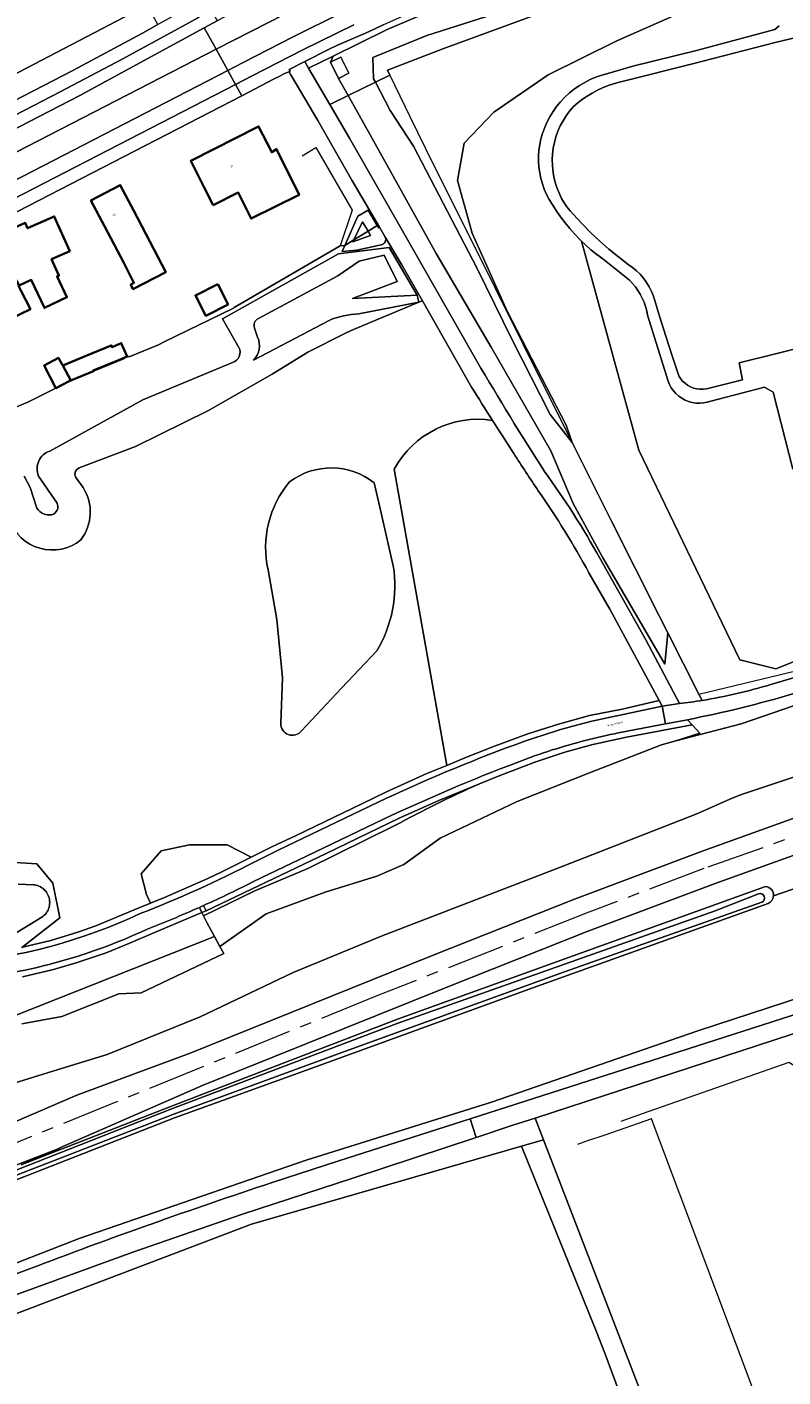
# Model space of a CAD drawing. Header units: metres. Extents: x 197700 to 204338, y 317132 to 325229.
# Tile 416 of 656: x 200775 to 200906, y 318689 to 318921. Entities that reach past the tile are written whole.
import ezdxf
from ezdxf.enums import TextEntityAlignment as Align

# ---------------------------------------------------------------- set-up
doc = ezdxf.new("R2010")
doc.units = ezdxf.units.M
doc.linetypes.add('AM-AS', pattern=[16, 10, -2, 2, -2])
for name, color, linetype, lineweight in [('B-WE-AM-AS_SPOOR-G', 10, 'AM-AS', 18), ('B-WE-GR-BEPLANTING_CULTUUR_BOSPLANTSOEN-GV', 90, 'Continuous', 18), ('B-WE-GR-BOS_LOOF-GV', 40, 'Continuous', 13), ('B-WE-GR-GRAS-GV', 60, 'Continuous', 13), ('B-WE-IE-TERREINAFSCHEIDING_KUNSTMATIG_HEKWERK-G', 20, 'IE-TERREINAFSCHEIDING-KUNSTMATIG', 18), ('B-WE-IE-TERREINAFSCHEIDING_KUNSTMATIG_MUUR-G', 90, 'IE-TERREINAFSCHEIDING-KUNSTMATIG-DICHT', 18), ('B-WE-OG-BEBOUWING-GV', 7, 'Continuous', 35), ('B-WE-OG-BEBOUWING-T18', 10, 'Continuous', 18), ('B-WE-OG-TERREIN_CULTUURSCHEIDING-GV', 7, 'Continuous', 18), ('B-WE-OG-TERREIN_ERF-GV', 7, 'Continuous', 18), ('B-WE-OG-TOPOGRAFIE-T18', 10, 'Continuous', 18), ('B-WE-OG-WATER-GV', 130, 'Continuous', 18), ('B-WE-OG-WATER_MEER-GV', 140, 'Continuous', 18), ('B-WE-OG-WATER_SLOOT-GV', 120, 'Continuous', 18), ('B-WE-OG-WEG-GV', 7, 'Continuous', 18), ('B-WE-VH-VERHARDING_ASFALT-GV', 252, 'Continuous', 18), ('B-WE-VH-VERHARDING_HALFVERHARDING-GV', 252, 'Continuous', 18), ('B-WE-VH-VERHARDING_OPEN-GV', 252, 'Continuous', 18), ('B-WE-VH-VERHARDING_TEGEL-GV', 252, 'Continuous', 18)]:
    doc.layers.add(name, color=color, linetype=linetype, lineweight=lineweight)
doc.styles.add('NLCS-ISO-M200-T18', font='NLCS-ISO.ttf', dxfattribs={"height": 0.36})
doc.linetypes.add('IE-TERREINAFSCHEIDING-KUNSTMATIG', pattern='A,4,[82,NLCS.SHX,S=0.75,R=90,X=0,Y=0],4,-2', length=10)
doc.linetypes.add('IE-TERREINAFSCHEIDING-KUNSTMATIG-DICHT', pattern='A,8,-1,[82,NLCS.SHX,S=0.75,R=90,X=0,Y=0],-1', length=10)

msp = doc.modelspace()

# ---------------------------------------------------------------- linework, layer by layer
at = {"layer": 'B-WE-AM-AS_SPOOR-G'}
msp.add_lwpolyline([(201334.499, 318851.432), (201275.287, 318849.166), (201243.394, 318847.756), (201206.819, 318845.335), (201178.77, 318842.707), (201156.926, 318840.227), (201132.675, 318836.967), (201103.228, 318832.383), (201087.95, 318829.675), (201073.56, 318826.955), (201057.281, 318823.647), (201036.345, 318819.034), (201019.605, 318815.027), (201000.23, 318810.138), (200980.562, 318804.768), (200957.03, 318797.915), (200942.503, 318793.444), (200917.088, 318785.065), (200891.846, 318776.163), (200872.012, 318768.62), (200835.228, 318754.104), (200701.474, 318699.68)], dxfattribs=at)
at = {"layer": 'B-WE-GR-BEPLANTING_CULTUUR_BOSPLANTSOEN-GV'}
for points in [[(200844.127, 318919.661), (200834.782, 318915.903), (200834.931, 318912.215), (200835.25, 318911.61), (200837.754, 318912.832), (200837.343, 318913.684), (200846.867, 318917.385), (200882.359, 318930.403), (200916.642, 318943.493), (200933.747, 318949.433), (200959.686, 318962.556), (200959.57, 318962.615), (200935.779, 318951.301), (200916.089, 318944.941), (200881.859, 318931.711)], [(200869.16, 318849.529), (200865.355, 318854.361), (200858.771, 318867.377), (200852.767, 318879.526), (200841.813, 318900.612), (200837.803, 318906.769), (200835.25, 318911.61), (200830.547, 318909.314), (200834.337, 318902.553), (200845.704, 318882.133), (200855.181, 318865.987), (200865.492, 318848.092), (200869.33, 318839.071), (200874.388, 318829.819), (200885.119, 318811.391), (200885.648, 318816.781), (200884.163, 318819.704), (200875.929, 318836.019)], [(200796.482, 318770.183), (200798.906, 318771.168), (200806.348, 318774.445), (200808.659, 318775.54), (200813.811, 318778.094), (200809.698, 318780.253), (200803.216, 318780.253), (200798.321, 318779.195), (200794.881, 318775.226), (200795.808, 318771.654)]]:
    msp.add_lwpolyline(points, close=True, dxfattribs=at)
for points in [[(200850.139, 318926.234), (200837.287, 318920.696), (200827.951, 318916.131), (200827.495, 318915.054), (200829.283, 318915.95), (200830.683, 318913.156), (200828.895, 318912.26), (200830.547, 318909.314), (200835.25, 318911.61), (200834.931, 318912.215), (200834.782, 318915.903), (200844.127, 318919.661), (200881.859, 318931.711)], [(200815.106, 318870.917), (200828.79, 318878.289), (200832.437, 318880.8), (200836.765, 318881.801), (200839.022, 318877.271), (200831.303, 318874.368), (200842.42, 318874.918), (200837.621, 318883.171), (200828.89, 318882.076), (200808.911, 318870.867), (200811.723, 318865.945)], [(200832.391, 318871.704), (200842.707, 318873.721), (200842.42, 318874.918), (200831.303, 318874.368), (200839.022, 318877.271), (200836.765, 318881.801), (200832.437, 318880.8), (200828.79, 318878.289), (200815.106, 318870.917)], [(200784.186, 318845.165), (200793.91, 318848.883), (200806.353, 318855.024), (200817.425, 318861.328), (200823.612, 318865.133), (200830.234, 318868.426), (200831.465, 318869.038), (200842.707, 318873.721), (200832.391, 318871.704)], [(200827.253, 318870.592), (200814.221, 318863.757)], [(200814.221, 318863.757), (200827.253, 318870.592)], [(200814.944, 318867.697), (200814.425, 318869.274)], [(200814.425, 318869.274), (200814.944, 318867.697)], [(200810.618, 318863.335), (200795.147, 318856.887), (200779.107, 318848.086)], [(200838.484, 318844.988), (200847.533, 318793.914), (200850.94, 318795.322), (200855.757, 318797.225), (200861.493, 318799.347), (200866.777, 318801.016), (200872.165, 318802.511), (200877.762, 318803.624), (200884.161, 318805.094), (200875.635, 318820.857), (200872.058, 318827.078)], [(200776.89, 318838.23), (200775.731, 318841.8), (200774.69, 318843.757)], [(200777.203, 318843.782), (200780.365, 318839.112)], [(200784.882, 318841.777), (200783.767, 318843.309)], [(201201.556, 318823.328), (201202.956, 318823.565), (201209.391, 318828.548), (201193.338, 318832.968), (201167.269, 318829.789), (201111.414, 318822.986), (201071.085, 318816.211), (201023.341, 318805.704), (200974.671, 318793.407), (200927.602, 318779.129), (200910.376, 318773.69), (200903.863, 318771.437)], [(200902.919, 318770.128), (200861.597, 318755.313), (200824.008, 318741.624), (200800.591, 318733.18), (200758.067, 318716.556), (200748.56, 318712.17), (200738.648, 318708.18), (200742.749, 318696.423), (200748.767, 318698.61), (200784.159, 318712.402), (200823.306, 318725.894), (200855.241, 318735.914), (200890.814, 318748.21), (200927.515, 318760.204), (200955.748, 318768.883), (200995.834, 318779.295), (201032.13, 318787.72), (201056.408, 318794.235), (201111.948, 318803.871), (201137.59, 318808.507), (201158.796, 318813.297), (201184.797, 318818.582), (201197.979, 318822.724), (201201.556, 318823.328)], [(200774.289, 318762.579), (200780.859, 318767.686), (200779.668, 318773.639), (200776.89, 318776.946), (200766.703, 318777.608)], [(200772.57, 318764.61), (200777.752, 318767.761), (200777.972, 318767.923), (200778.177, 318768.104), (200778.366, 318768.303), (200778.535, 318768.517), (200778.685, 318768.746), (200778.813, 318768.988), (200778.92, 318769.24), (200779.004, 318769.5), (200779.064, 318769.767), (200779.1, 318770.038), (200779.111, 318770.312), (200779.098, 318770.585), (200779.061, 318770.856), (200779, 318771.122), (200778.915, 318771.382), (200778.807, 318771.634), (200778.677, 318771.875), (200778.527, 318772.103), (200778.356, 318772.317), (200778.167, 318772.515), (200777.961, 318772.695), (200777.74, 318772.856), (200777.505, 318772.996), (200777.259, 318773.115), (200777.003, 318773.212), (200776.74, 318773.285), (200776.471, 318773.335), (200776.33, 318773.351), (200773.688, 318773.453)], [(200773.688, 318773.453), (200776.33, 318773.351), (200776.471, 318773.335), (200776.74, 318773.285), (200777.003, 318773.212), (200777.259, 318773.115), (200777.505, 318772.996), (200777.74, 318772.856), (200777.961, 318772.695), (200778.167, 318772.515), (200778.356, 318772.317), (200778.527, 318772.103), (200778.677, 318771.875), (200778.807, 318771.634), (200778.915, 318771.382), (200779, 318771.122), (200779.061, 318770.856), (200779.098, 318770.585), (200779.111, 318770.312), (200779.1, 318770.038), (200779.064, 318769.767), (200779.004, 318769.5), (200778.92, 318769.24), (200778.813, 318768.988), (200778.685, 318768.746), (200778.535, 318768.517), (200778.366, 318768.303), (200778.177, 318768.104), (200777.972, 318767.923), (200777.752, 318767.761), (200772.57, 318764.61)], [(201066.19, 318502.955), (201023.021, 318635.818), (200966.423, 318610.876), (200935.725, 318677.068), (200891.598, 318658.361), (200864.227, 318729.401), (200860.431, 318728.305), (200873.357, 318696.331), (200874.781, 318692.636), (200885.992, 318662.448), (200891.522, 318655.112), (200892.407, 318653.938), (200916.627, 318595.767), (200920.62, 318585.852), (200943.268, 318529.614)]]:
    msp.add_lwpolyline(points, dxfattribs=at)
for points in [[(200814.425, 318869.274, -0.4252851), (200815.106, 318870.917)], [(200815.106, 318870.917, 0.4252851), (200814.425, 318869.274)], [(200832.391, 318871.704, 0.0902905), (200827.253, 318870.592)], [(200827.253, 318870.592, -0.0902905), (200832.391, 318871.704)], [(200811.723, 318865.945, -0.4686122), (200810.618, 318863.335)], [(200814.221, 318863.757, 0.3170414), (200814.944, 318867.697)], [(200814.944, 318867.697, -0.3170414), (200814.221, 318863.757)], [(200855.42, 318853.359, 0.3144201), (200838.484, 318844.988)], [(200859.081, 318847.655, -0.0022517), (200855.42, 318853.359)], [(200779.107, 318848.086, 0.4391181), (200777.203, 318843.782)], [(200863.307, 318841.207, -0.0024468), (200859.081, 318847.655)], [(200783.767, 318843.309, -0.5446923), (200784.186, 318845.165)], [(200784.481, 318832.776, 0.312741), (200784.882, 318841.777)], [(200872.058, 318827.078, 0.0300727), (200863.307, 318841.207)], [(200779.485, 318837.113, -0.2925266), (200776.89, 318838.23)], [(200780.365, 318839.112, -0.4622748), (200779.485, 318837.113)], [(200772.119, 318836.236, 0.5145858), (200784.481, 318832.776)], [(200903.863, 318771.437, -0.2834454), (200902.919, 318770.128)]]:
    msp.add_lwpolyline(points, format="xyb", dxfattribs=at)
at = {"layer": 'B-WE-GR-BOS_LOOF-GV'}
for points in [[(200772.208, 318738.952), (200780.402, 318741.45), (200789.014, 318744.108), (200805.026, 318750.63), (200821.05, 318758.217), (200836.431, 318764.568), (200867.424, 318776.5), (200890.667, 318785.578), (200896.727, 318788.286), (200898.372, 318788.89), (200925.966, 318798.103), (200954.64, 318807.175), (200983.642, 318815.36), (201011.543, 318822.279), (201038.221, 318828.993), (201065.913, 318835.582), (201107.347, 318843.889)], [(201107.347, 318843.889), (201065.913, 318835.582), (201038.221, 318828.993), (201011.543, 318822.279), (200983.642, 318815.36), (200954.64, 318807.175), (200925.966, 318798.103), (200898.372, 318788.89), (200896.727, 318788.286), (200890.667, 318785.578), (200867.424, 318776.5), (200836.431, 318764.568), (200821.05, 318758.217), (200805.026, 318750.63), (200789.014, 318744.108), (200780.402, 318741.45), (200772.208, 318738.952)], [(200748.624, 318722.023), (200776.701, 318734.078), (200783.779, 318737.117), (200803.322, 318744.367), (200845.215, 318761.244), (200869.561, 318770.893), (200891.717, 318779.207), (200910.422, 318785.931), (200934.778, 318794.041), (200953.651, 318799.948), (200974.683, 318806.263), (200995.638, 318812.013), (201021.613, 318818.652), (201052.78, 318825.784), (201074.019, 318830.083), (201089.756, 318832.989)], [(201105.065, 318829.655), (201075.159, 318824.192), (201054.044, 318819.918), (201023.025, 318812.82), (200997.175, 318806.213), (200976.34, 318800.496), (200955.41, 318794.211), (200936.622, 318788.331), (200912.385, 318780.261), (200893.786, 318773.575), (200871.72, 318765.294), (200847.441, 318755.672), (200805.577, 318738.807), (200780.854, 318728.012), (200780.847, 318728.009), (200774.209, 318725.111), (200799.81, 318735.124), (200839.052, 318750.213), (200902.468, 318773.075)], [(200921.484, 318809.043), (200898.313, 318801.105), (200887.023, 318798.13), (200884.585, 318797.488), (200872.128, 318792.634), (200859.657, 318787.677), (200846.383, 318781.389), (200840.135, 318776.844), (200835.478, 318774.822), (200826.592, 318772.093), (200816.445, 318768.326), (200808.442, 318762.731), (200809.106, 318761.499), (200794.864, 318754.749), (200791.008, 318754.575), (200781.202, 318750.656), (200774.308, 318749.391)], [(200903.863, 318771.437), (200910.376, 318773.69)]]:
    msp.add_lwpolyline(points, dxfattribs=at)
msp.add_lwpolyline([(200902.468, 318773.075, -0.4084994), (200903.863, 318771.437)], format="xyb", dxfattribs=at)
at = {"layer": 'B-WE-GR-GRAS-GV'}
msp.add_lwpolyline([(200918.879, 318751.488), (200862.773, 318733.173), (200864.227, 318729.401), (200891.598, 318658.361)], dxfattribs=at)
at = {"layer": 'B-WE-IE-TERREINAFSCHEIDING_KUNSTMATIG_HEKWERK-G'}
for points in [[(200846.867, 318917.385), (200882.359, 318930.403), (200916.642, 318943.493), (200933.747, 318949.433)], [(200846.867, 318917.385), (200837.343, 318913.684), (200837.754, 318912.832)], [(200837.754, 318912.832), (200841.198, 318905.696), (200843.808, 318900.308), (200855.89, 318876.16), (200865.269, 318857.295), (200869.16, 318849.529)], [(200822.601, 318898.957), (200824.99, 318900.352), (200831.259, 318889.56), (200829.181, 318883.445)], [(200810.906, 318872.811), (200829.181, 318883.445)], [(200792.801, 318864.289), (200797.85, 318866.408), (200798.833, 318866.907), (200810.787, 318872.699)], [(200753.259, 318847.936), (200759.069, 318850.135), (200766.5, 318852.875), (200772.313, 318855.259), (200775.326, 318856.476), (200780.189, 318858.933)], [(200869.16, 318849.529), (200875.929, 318836.019), (200884.163, 318819.704), (200885.648, 318816.781)], [(200891.02, 318806.207), (200914.136, 318811.788), (200937.109, 318818.685), (200974.283, 318830.527)], [(200885.648, 318816.781), (200891.02, 318806.207)], [(200930.661, 318728.429), (200906.516, 318742.738), (200881.248, 318733.889)], [(200933.028, 318670.606), (200924.485, 318690.355), (200902.053, 318681.803), (200882.821, 318733.007), (200874.761, 318730.242), (200871.622, 318729.188), (200870.106, 318728.604)], [(200881.248, 318733.889), (200877.557, 318732.596)], [(200813.889, 318714.869), (200860.431, 318728.305)], [(200860.431, 318728.305), (200873.357, 318696.331), (200874.781, 318692.636), (200885.992, 318662.448), (200891.522, 318655.112)], [(200769.394, 318697.986), (200813.889, 318714.869)]]:
    msp.add_lwpolyline(points, dxfattribs=at)
at = {"layer": 'B-WE-IE-TERREINAFSCHEIDING_KUNSTMATIG_MUUR-G'}
for points in [[(200835.932, 318886.652), (200831.19, 318894.766), (200825.309, 318905.025), (200820.685, 318912.919)], [(200835.763, 318886.55), (200835.932, 318886.652)], [(200786.659, 318861.839), (200791.993, 318864.022)]]:
    msp.add_lwpolyline(points, dxfattribs=at)
at = {"layer": 'B-WE-OG-BEBOUWING-GV'}
for points in [[(200807.303, 318890.462), (200811.611, 318892.598), (200813.824, 318888.118), (200822.101, 318892.206), (200818.202, 318900.098), (200817.38, 318899.568), (200815.105, 318904.02), (200803.426, 318898.051), (200805.701, 318893.598)], [(200788.539, 318886.811), (200791.869, 318880.5), (200793.614, 318877.034), (200793.078, 318876.767), (200793.452, 318875.983), (200799.096, 318878.891), (200793.596, 318889.48), (200791.262, 318893.902), (200786.205, 318891.233)], [(200782.566, 318882.523), (200779.887, 318888.516), (200775.295, 318886.463), (200774.887, 318887.376), (200769.769, 318885.087), (200772.567, 318878.976), (200773.857, 318876.598), (200775.913, 318877.572), (200778.208, 318872.728), (200782.082, 318874.563), (200780.377, 318878.162), (200780.7, 318878.315), (200779.443, 318881.127)], [(200765.659, 318873.977), (200768.171, 318868.837), (200772.43, 318870.89), (200772.489, 318870.919), (200775.785, 318872.507), (200774.107, 318875.736), (200773.728, 318876.537), (200773.857, 318876.598), (200772.567, 318878.976), (200769.769, 318885.087), (200769.71, 318885.061), (200763.032, 318881.642), (200765.008, 318877.783), (200765.144, 318877.517), (200766.687, 318874.503)], [(200808.061, 318876.854), (200804.215, 318874.879), (200806.011, 318871.38), (200809.857, 318873.354)], [(200781.385, 318862.796), (200782.731, 318860.258), (200786.659, 318861.839), (200786.61, 318861.962), (200790.856, 318863.678), (200792.438, 318864.362), (200791.439, 318866.678), (200789.857, 318865.994), (200789.728, 318866.284), (200785.518, 318864.518)], [(200780.189, 318858.933), (200782.576, 318860.196), (200782.731, 318860.258), (200781.385, 318862.796), (200781.283, 318862.989), (200780.606, 318864.155), (200778.124, 318862.815)]]:
    msp.add_lwpolyline(points, close=True, dxfattribs=at)
at = {"layer": 'B-WE-OG-TERREIN_CULTUURSCHEIDING-GV'}
for points in [[(200718.898, 318968.071), (200697.92, 318951.511), (200688.927, 318942.888), (200685.461, 318936.795), (200684.431, 318931.921), (200681.665, 318929.71), (200679.372, 318929.015), (200677.397, 318930.372), (200676.092, 318929.704), (200704.236, 318877.944), (200704.613, 318877.309), (200795.917, 318924.87), (200792.16, 318931.726), (200791.731, 318932.509), (200790.073, 318931.666), (200758.575, 318989.142)], [(200669.837, 318855.182), (200783.101, 318913.628), (200795.1, 318920.08), (200797.743, 318921.538), (200795.917, 318924.87), (200704.613, 318877.309), (200704.236, 318877.944), (200668.875, 318858.087), (200658.75, 318878.164), (200654.338, 318885.591), (200650.738, 318883.647), (200666.555, 318856.851)], [(200827.495, 318915.054), (200827.951, 318916.131), (200823.738, 318914.071), (200827.393, 318907.774), (200830.547, 318909.314), (200828.895, 318912.26)], [(200805.345, 318768.58), (200806.096, 318768.897), (200805.598, 318769.772), (200804.9, 318769.459)]]:
    msp.add_lwpolyline(points, close=True, dxfattribs=at)
for points in [[(200836.576, 318921.484), (200835.048, 318920.779), (200833.524, 318920.067), (200828.738, 318917.991), (200827.248, 318917.323), (200823.093, 318915.183), (200823.738, 318914.071), (200827.951, 318916.131), (200837.287, 318920.696), (200850.139, 318926.234)], [(200891.572, 318805.12), (200891.02, 318806.207), (200885.648, 318816.781), (200885.119, 318811.391), (200874.388, 318829.819), (200869.33, 318839.071), (200865.492, 318848.092), (200855.181, 318865.987), (200845.704, 318882.133), (200834.337, 318902.553), (200830.547, 318909.314), (200827.393, 318907.774), (200830.763, 318901.967), (200840.814, 318884.387), (200852.741, 318863.565)], [(200811.723, 318865.945), (200808.911, 318870.867), (200828.89, 318882.076), (200837.621, 318883.171), (200842.42, 318874.918), (200842.707, 318873.721), (200843.335, 318873.936), (200839.856, 318880.027), (200836.89, 318885.035)], [(200836.211, 318883.579), (200832.045, 318882.662), (200829.504, 318882.432), (200829.966, 318883.479), (200829.181, 318883.445), (200810.906, 318872.811), (200810.787, 318872.699), (200798.833, 318866.907), (200797.85, 318866.408), (200792.801, 318864.289), (200792.438, 318864.362), (200790.856, 318863.678), (200786.61, 318861.962), (200786.659, 318861.839), (200782.731, 318860.258), (200782.576, 318860.196), (200780.189, 318858.933), (200775.326, 318856.476), (200772.313, 318855.259)], [(200851.811, 318859.095), (200843.335, 318873.936), (200842.707, 318873.721), (200831.465, 318869.038), (200830.234, 318868.426), (200823.612, 318865.133), (200817.425, 318861.328), (200806.353, 318855.024), (200793.91, 318848.883), (200784.186, 318845.165)], [(200779.107, 318848.086), (200795.147, 318856.887), (200810.618, 318863.335)], [(200889.019, 318801.801), (200889.828, 318800.92), (200891.136, 318799.497), (200887.023, 318798.13), (200898.313, 318801.105), (200921.484, 318809.043), (200937.798, 318814.231), (200952.716, 318819.17), (200968.628, 318823.459), (200992.886, 318829.071), (201016.366, 318834.679), (201051.674, 318841.866), (201067.773, 318844.981), (201078.456, 318846.61), (201099.039, 318849.07)], [(200766.703, 318777.608), (200776.89, 318776.946), (200779.668, 318773.639), (200780.859, 318767.686), (200774.289, 318762.579), (200775.193, 318762.761), (200779.302, 318763.785), (200783.975, 318765.176), (200787.041, 318766.268), (200794.372, 318769.326), (200796.482, 318770.183), (200795.808, 318771.654), (200794.881, 318775.226), (200798.321, 318779.195), (200803.216, 318780.253), (200809.698, 318780.253), (200813.811, 318778.094), (200817.406, 318779.876), (200821.598, 318781.838), (200832.898, 318787.324), (200837.139, 318789.375), (200844.126, 318792.505), (200847.533, 318793.914), (200838.484, 318844.988)], [(200774.69, 318843.757), (200775.731, 318841.8), (200776.89, 318838.23)], [(200780.365, 318839.112), (200777.203, 318843.782)], [(200783.767, 318843.309), (200784.882, 318841.777)], [(200835.059, 318842.609), (200836.019, 318838.421), (200838.335, 318828.321)], [(200873.933, 318829.598), (200881.865, 318815.56), (200887.649, 318804.563)], [(200818.958, 318801.219), (200819.246, 318809.002), (200818.269, 318819.077), (200816.745, 318827.613)], [(200835.477, 318813.657), (200829.375, 318807.235), (200822.484, 318799.878)], [(200877.973, 318802.694), (200884.683, 318804.129), (200884.161, 318805.094), (200877.762, 318803.624), (200872.165, 318802.511), (200866.777, 318801.016), (200861.493, 318799.347), (200855.757, 318797.225), (200850.94, 318795.322), (200847.533, 318793.914), (200844.126, 318792.505), (200837.139, 318789.375), (200832.898, 318787.324), (200821.598, 318781.838), (200817.406, 318779.876), (200813.811, 318778.094), (200808.659, 318775.54), (200806.348, 318774.445), (200798.906, 318771.168), (200796.482, 318770.183), (200794.372, 318769.326), (200787.041, 318766.268), (200783.975, 318765.176), (200779.302, 318763.785), (200775.193, 318762.761), (200774.289, 318762.579)], [(200806.813, 318770.324), (200806.204, 318770.046), (200805.598, 318769.772), (200806.096, 318768.897), (200826.745, 318778.768), (200839.364, 318784.819), (200846.164, 318787.873), (200853.204, 318790.76), (200856.594, 318792.15), (200862.732, 318794.478), (200867.912, 318796.182), (200872.744, 318797.503), (200878.55, 318798.79), (200889.828, 318800.92), (200889.019, 318801.801), (200885.271, 318801.095), (200884.328, 318800.917), (200877.16, 318799.519)], [(200838.617, 318783.56), (200823.597, 318776.134), (200814.483, 318772.308), (200805.621, 318768.035), (200806.203, 318766.884), (200807.517, 318764.446), (200808.442, 318762.731), (200816.445, 318768.326), (200826.592, 318772.093), (200835.478, 318774.822), (200840.135, 318776.844), (200846.383, 318781.389), (200859.657, 318787.677), (200872.128, 318792.634), (200884.585, 318797.488), (200887.023, 318798.13), (200891.136, 318799.497), (200889.828, 318800.92), (200878.55, 318798.79), (200872.744, 318797.503), (200867.912, 318796.182), (200862.732, 318794.478), (200856.594, 318792.15), (200853.204, 318790.76)], [(200853.204, 318790.76), (200846.164, 318787.873), (200839.364, 318784.819), (200826.745, 318778.768), (200806.096, 318768.897)], [(200814.374, 318777.276), (200818.509, 318779.303), (200837.165, 318788.251)], [(200836.645, 318784.659), (200823.367, 318778.28), (200815.654, 318774.633)], [(200806.096, 318768.897), (200805.345, 318768.58), (200805.621, 318768.035), (200814.483, 318772.308), (200823.597, 318776.134), (200838.617, 318783.56)], [(200770.574, 318749.796), (200789.97, 318757.488), (200807.517, 318764.446), (200806.203, 318766.884), (200805.621, 318768.035), (200805.345, 318768.58), (200797.079, 318765.092), (200792.768, 318763.214), (200788.84, 318761.649), (200783.695, 318759.91), (200779.742, 318758.764), (200774.423, 318757.512)], [(200774.423, 318757.512), (200779.742, 318758.764), (200783.695, 318759.91), (200788.84, 318761.649), (200792.768, 318763.214), (200797.079, 318765.092), (200805.345, 318768.58), (200804.9, 318769.459)], [(200774.308, 318749.391), (200781.202, 318750.656), (200791.008, 318754.575), (200794.864, 318754.749), (200809.106, 318761.499), (200808.442, 318762.731), (200807.517, 318764.446), (200789.97, 318757.488), (200770.574, 318749.796)]]:
    msp.add_lwpolyline(points, dxfattribs=at)
for points in [[(200836.89, 318885.035, -0.5140086), (200836.211, 318883.579)], [(200810.618, 318863.335, 0.4686122), (200811.723, 318865.945)], [(200852.741, 318863.565, 0.0108842), (200864.38, 318844.585)], [(200855.42, 318853.359, -0.0022523), (200851.811, 318859.095)], [(200838.484, 318844.988, -0.3144201), (200855.42, 318853.359)], [(200777.203, 318843.782, -0.4391181), (200779.107, 318848.086)], [(200784.186, 318845.165, 0.5446923), (200783.767, 318843.309)], [(200820.444, 318842.758, -0.3414985), (200835.059, 318842.609)], [(200864.38, 318844.585, -0.0313902), (200873.933, 318829.598)], [(200816.745, 318827.613, -0.2353956), (200820.444, 318842.758)], [(200784.882, 318841.777, -0.312741), (200784.481, 318832.776)], [(200776.89, 318838.23, 0.2925266), (200779.485, 318837.113)], [(200779.485, 318837.113, 0.4622748), (200780.365, 318839.112)], [(200784.481, 318832.776, -0.5145858), (200772.119, 318836.236)], [(200838.335, 318828.321, -0.1759303), (200835.477, 318813.657)], [(200887.649, 318804.563, 0.0107799), (200891.572, 318805.12)], [(200907.538, 318806.356, -0.0246848), (200889.019, 318801.801)], [(200860.811, 318798.021, -0.0385156), (200877.973, 318802.694)], [(200822.484, 318799.878, -0.7405925), (200818.958, 318801.219)], [(200837.165, 318788.251, -0.0235176), (200860.811, 318798.021)], [(200877.16, 318799.519, 0.0286623), (200865.727, 318796.578)], [(200865.727, 318796.578, 0.0156028), (200859.668, 318794.432)], [(200859.668, 318794.432, 0.0193301), (200836.645, 318784.659)], [(200838.617, 318783.56, -0.02125), (200853.204, 318790.76)], [(200853.204, 318790.76, 0.02125), (200838.617, 318783.56)], [(200794.714, 318768.387, 0.0263862), (200814.374, 318777.276)], [(200815.654, 318774.633, -0.0119577), (200806.813, 318770.324)], [(200763.04, 318759.864, 0.0869852), (200794.714, 318768.387)], [(200804.9, 318769.459, -0.0119757), (200795.784, 318765.652)], [(200795.784, 318765.652, -0.0869429), (200763.461, 318756.956)]]:
    msp.add_lwpolyline(points, format="xyb", dxfattribs=at)
at = {"layer": 'B-WE-OG-TERREIN_ERF-GV'}
for points in [[(201025.434, 318969.182), (201016.683, 318982.35), (201011.589, 318985.127), (201010.923, 318985.49), (200998.264, 318981.317), (200976.063, 318970.459), (200969.474, 318967.326), (200969.237, 318967.388), (200963.449, 318964.46), (200959.686, 318962.556), (200933.747, 318949.433), (200916.642, 318943.493), (200882.359, 318930.403), (200846.867, 318917.385), (200837.343, 318913.684), (200837.754, 318912.832), (200835.25, 318911.61)], [(200835.25, 318911.61), (200837.803, 318906.769), (200841.813, 318900.612), (200852.767, 318879.526), (200858.771, 318867.377), (200865.355, 318854.361), (200869.16, 318849.529), (200868.127, 318852.521), (200857.979, 318872.173), (200851.937, 318885.634), (200849.408, 318894.706), (200850.55, 318901.114), (200855.645, 318906.483), (200865.027, 318912.891), (200876.856, 318918.769), (200894.305, 318926.524)], [(200894.305, 318926.524), (200876.856, 318918.769), (200865.027, 318912.891), (200855.645, 318906.483), (200850.55, 318901.114), (200849.408, 318894.706), (200851.937, 318885.634), (200857.979, 318872.173), (200868.127, 318852.521), (200869.16, 318849.529), (200875.929, 318836.019), (200884.163, 318819.704), (200885.648, 318816.781), (200891.02, 318806.207), (200891.572, 318805.12)], [(200904.811, 318921.34), (200904.114, 318920.726), (200890.588, 318917.072), (200879.595, 318914.369), (200875.304, 318913.117), (200874.269, 318912.843), (200873.256, 318912.497), (200872.27, 318912.081), (200871.314, 318911.599), (200870.395, 318911.05), (200869.515, 318910.44), (200868.681, 318909.769), (200867.895, 318909.043), (200867.161, 318908.263), (200866.483, 318907.435), (200865.865, 318906.561), (200865.308, 318905.646), (200864.817, 318904.695), (200864.393, 318903.713), (200864.056, 318902.792), (200863.784, 318901.851), (200863.578, 318900.892), (200863.439, 318899.922), (200863.367, 318898.945), (200863.364, 318897.965), (200863.429, 318896.987), (200863.562, 318896.016), (200863.761, 318895.057), (200864.027, 318894.114), (200864.358, 318893.192), (200864.752, 318892.296), (200865.208, 318891.429), (200865.723, 318890.595), (200866.413, 318889.502), (200867.147, 318888.438), (200867.924, 318887.406), (200868.743, 318886.406), (200869.601, 318885.44), (200870.499, 318884.511), (200870.772, 318884.251), (200871.433, 318883.62), (200872.403, 318882.767), (200873.407, 318881.956), (200874.443, 318881.186), (200878.489, 318878.005), (200879.052, 318877.492), (200879.578, 318876.941), (200880.063, 318876.354), (200880.505, 318875.734), (200880.903, 318875.084), (200881.253, 318874.407), (200881.555, 318873.708), (200881.806, 318872.988), (200882.005, 318872.253), (200882.152, 318871.505), (200885.681, 318860.129), (200885.931, 318859.533), (200886.246, 318858.97), (200886.623, 318858.446), (200887.056, 318857.967), (200887.541, 318857.541), (200888.07, 318857.172), (200888.638, 318856.864), (200889.236, 318856.623), (200889.858, 318856.451), (200890.496, 318856.349), (200891.14, 318856.321), (200891.784, 318856.365), (200892.419, 318856.481), (200893.036, 318856.668), (200902.335, 318859.11), (200903.826, 318858.226), (200907.172, 318844.98)], [(200930.618, 318821.075), (200904.278, 318810.555), (200898.032, 318812.132), (200880.627, 318848.212), (200870.772, 318884.251), (200870.499, 318884.511), (200869.601, 318885.44), (200868.743, 318886.406), (200867.924, 318887.406), (200867.147, 318888.438), (200866.413, 318889.502), (200865.723, 318890.595), (200865.208, 318891.429), (200864.752, 318892.296), (200864.358, 318893.192), (200864.027, 318894.114), (200863.761, 318895.057), (200863.562, 318896.016), (200863.429, 318896.987), (200863.364, 318897.965), (200863.367, 318898.945), (200863.439, 318899.922), (200863.578, 318900.892), (200863.784, 318901.851), (200864.056, 318902.792), (200864.393, 318903.713), (200864.817, 318904.695), (200865.308, 318905.646), (200865.865, 318906.561), (200866.483, 318907.435), (200867.161, 318908.263), (200867.895, 318909.043), (200868.681, 318909.769), (200869.515, 318910.44), (200870.395, 318911.05), (200871.314, 318911.599), (200872.27, 318912.081), (200873.256, 318912.497), (200874.269, 318912.843), (200875.304, 318913.117), (200879.595, 318914.369), (200890.588, 318917.072), (200904.114, 318920.726), (200904.811, 318921.34)], [(200916.954, 318867.964), (200897.947, 318863.269), (200898.515, 318860.357), (200892.311, 318858.809), (200891.751, 318858.733), (200891.187, 318858.729), (200890.627, 318858.797), (200890.081, 318858.936), (200889.556, 318859.144), (200889.062, 318859.417), (200888.608, 318859.751), (200888.199, 318860.14), (200887.844, 318860.578), (200887.547, 318861.058), (200886.391, 318864.467), (200885.277, 318867.888), (200884.207, 318871.319), (200883.181, 318874.761), (200882.85, 318875.587), (200882.452, 318876.382), (200881.988, 318877.141), (200881.463, 318877.858), (200880.879, 318878.529), (200880.241, 318879.149), (200879.553, 318879.713), (200878.821, 318880.218), (200877.13, 318881.521), (200875.483, 318882.878), (200873.881, 318884.289), (200872.326, 318885.751), (200870.819, 318887.263), (200869.363, 318888.823), (200868.792, 318889.469), (200868.265, 318890.15), (200867.783, 318890.864), (200867.348, 318891.608), (200866.961, 318892.378), (200866.625, 318893.172), (200866.341, 318893.986), (200866.11, 318894.816), (200865.933, 318895.66), (200865.81, 318896.513), (200865.743, 318897.373), (200865.731, 318898.235), (200865.781, 318899.244), (200865.905, 318900.247), (200866.102, 318901.239), (200866.37, 318902.213), (200866.709, 318903.165), (200867.116, 318904.09), (200867.589, 318904.982), (200868.126, 318905.838), (200868.725, 318906.652), (200869.381, 318907.421), (200870.144, 318908.069), (200870.941, 318908.676), (200871.768, 318909.24), (200872.624, 318909.76), (200873.506, 318910.235), (200874.411, 318910.663), (200875.338, 318911.043), (200876.284, 318911.373), (200877.245, 318911.654), (200878.22, 318911.884), (200889.895, 318914.809), (200904.176, 318918.479), (200910.613, 318920.024)], [(200910.613, 318920.024), (200904.176, 318918.479), (200889.895, 318914.809), (200878.22, 318911.884), (200877.245, 318911.654), (200876.284, 318911.373), (200875.338, 318911.043), (200874.411, 318910.663), (200873.506, 318910.235), (200872.624, 318909.76), (200871.768, 318909.24), (200870.941, 318908.676), (200870.144, 318908.069), (200869.381, 318907.421), (200868.725, 318906.652), (200868.126, 318905.838), (200867.589, 318904.982), (200867.116, 318904.09), (200866.709, 318903.165), (200866.37, 318902.213), (200866.102, 318901.239), (200865.905, 318900.247), (200865.781, 318899.244), (200865.731, 318898.235), (200865.743, 318897.373), (200865.81, 318896.513), (200865.933, 318895.66), (200866.11, 318894.816), (200866.341, 318893.986), (200866.625, 318893.172), (200866.961, 318892.378), (200867.348, 318891.608), (200867.783, 318890.864), (200868.265, 318890.15), (200868.792, 318889.469), (200869.363, 318888.823), (200870.819, 318887.263), (200872.326, 318885.751), (200873.881, 318884.289), (200875.483, 318882.878), (200877.13, 318881.521), (200878.821, 318880.218), (200879.553, 318879.713), (200880.241, 318879.149), (200880.879, 318878.529), (200881.463, 318877.858), (200881.988, 318877.141), (200882.452, 318876.382), (200882.85, 318875.587), (200883.181, 318874.761), (200884.207, 318871.319), (200885.277, 318867.888), (200886.391, 318864.467), (200887.547, 318861.058), (200887.844, 318860.578), (200888.199, 318860.14), (200888.608, 318859.751), (200889.062, 318859.417), (200889.556, 318859.144), (200890.081, 318858.936), (200890.627, 318858.797), (200891.187, 318858.729), (200891.751, 318858.733), (200892.311, 318858.809), (200898.515, 318860.357), (200897.947, 318863.269), (200916.954, 318867.964)], [(200772.313, 318855.259), (200775.326, 318856.476), (200780.189, 318858.933), (200778.124, 318862.815), (200780.606, 318864.155), (200781.283, 318862.989), (200781.385, 318862.796), (200785.518, 318864.518), (200789.728, 318866.284), (200789.857, 318865.994), (200791.439, 318866.678), (200792.438, 318864.362), (200792.801, 318864.289), (200797.85, 318866.408), (200798.833, 318866.907), (200810.787, 318872.699), (200810.906, 318872.811), (200829.181, 318883.445), (200829.966, 318883.479), (200832.188, 318888.52), (200834.001, 318889.565), (200835.534, 318886.943), (200835.763, 318886.55), (200835.932, 318886.652), (200831.19, 318894.766), (200825.309, 318905.025), (200820.685, 318912.919), (200820.398, 318913.44), (200820.064, 318913.298), (200819.465, 318913.063), (200818.639, 318912.626), (200817.816, 318912.188), (200812.197, 318909.292), (200718.247, 318860.866)], [(200835.534, 318886.943), (200833.973, 318885.972), (200834.412, 318885.229), (200831.369, 318884.117), (200831.532, 318884.453), (200829.966, 318883.479), (200829.504, 318882.432), (200832.045, 318882.662), (200836.211, 318883.579)], [(200836.89, 318885.035), (200835.932, 318886.652), (200835.763, 318886.55), (200835.534, 318886.943)], [(200907.172, 318844.98), (200903.826, 318858.226), (200902.335, 318859.11), (200893.036, 318856.668), (200892.419, 318856.481), (200891.784, 318856.365), (200891.14, 318856.321), (200890.496, 318856.349), (200889.858, 318856.451), (200889.236, 318856.623), (200888.638, 318856.864), (200888.07, 318857.172), (200887.541, 318857.541), (200887.056, 318857.967), (200886.623, 318858.446), (200886.246, 318858.97), (200885.931, 318859.533), (200885.681, 318860.129), (200882.152, 318871.505), (200882.005, 318872.253), (200881.806, 318872.988), (200881.555, 318873.708), (200881.253, 318874.407), (200880.903, 318875.084), (200880.505, 318875.734), (200880.063, 318876.354), (200879.578, 318876.941), (200879.052, 318877.492), (200878.489, 318878.005), (200874.443, 318881.186), (200873.407, 318881.956), (200872.403, 318882.767), (200871.433, 318883.62), (200870.772, 318884.251), (200880.627, 318848.212), (200898.032, 318812.132), (200904.278, 318810.555), (200930.618, 318821.075)], [(200903.416, 318807.876), (200918.787, 318812.405), (200937.367, 318818.029), (200952.346, 318822.827), (200966.838, 318827.306)], [(200943.268, 318529.614), (200920.62, 318585.852), (200916.627, 318595.767), (200892.407, 318653.938), (200891.522, 318655.112), (200885.992, 318662.448), (200874.781, 318692.636), (200873.357, 318696.331), (200860.431, 318728.305), (200813.889, 318714.869), (200769.394, 318697.986)]]:
    msp.add_lwpolyline(points, dxfattribs=at)
for points in [[(200817.38, 318899.568), (200818.202, 318900.098), (200822.101, 318892.206), (200813.824, 318888.118), (200811.611, 318892.598), (200807.303, 318890.462), (200805.701, 318893.598), (200803.426, 318898.051), (200815.105, 318904.02)], [(200791.869, 318880.5), (200788.539, 318886.811), (200786.205, 318891.233), (200791.262, 318893.902), (200793.596, 318889.48), (200799.096, 318878.891), (200793.452, 318875.983), (200793.078, 318876.767), (200793.614, 318877.034)], [(200833.973, 318885.972), (200835.534, 318886.943), (200834.001, 318889.565), (200832.188, 318888.52), (200829.966, 318883.479), (200831.532, 318884.453), (200833.037, 318887.559)], [(200772.43, 318870.89), (200768.171, 318868.837), (200765.659, 318873.977), (200766.687, 318874.503), (200765.144, 318877.517), (200765.008, 318877.783), (200763.032, 318881.642), (200769.71, 318885.061), (200769.769, 318885.087), (200774.887, 318887.376), (200775.295, 318886.463), (200779.887, 318888.516), (200782.566, 318882.523), (200779.443, 318881.127), (200780.7, 318878.315), (200780.377, 318878.162), (200782.082, 318874.563), (200778.208, 318872.728), (200775.913, 318877.572), (200773.857, 318876.598), (200773.728, 318876.537), (200774.107, 318875.736), (200775.785, 318872.507), (200772.489, 318870.919)], [(200833.973, 318885.972), (200833.037, 318887.559), (200831.532, 318884.453)], [(200833.973, 318885.972), (200831.532, 318884.453), (200831.369, 318884.117), (200834.412, 318885.229)], [(200808.061, 318876.854), (200809.857, 318873.354), (200806.011, 318871.38), (200804.215, 318874.879)]]:
    msp.add_lwpolyline(points, close=True, dxfattribs=at)
for points in [[(200836.211, 318883.579, 0.5140086), (200836.89, 318885.035)], [(200891.572, 318805.12, 0.033037), (200903.416, 318807.876)]]:
    msp.add_lwpolyline(points, format="xyb", dxfattribs=at)
at = {"layer": 'B-WE-OG-WATER-GV'}
for points in [[(200901.248, 318771.818), (200893.83, 318768.895), (200838.852, 318749.402), (200799.994, 318734.708), (200757.643, 318718.072), (200747.812, 318713.465), (200640.034, 318670.06), (200628.318, 318665.852), (200600.232, 318655.523), (200562.89, 318642.345), (200541.5, 318634.544), (200535.445, 318632.743), (200454.481, 318605.068), (200429.547, 318596.227), (200403.608, 318586.842), (200390.231, 318581.975), (200377.338, 318577.605), (200346.819, 318566.676)], [(200354.116, 318568.688), (200377.462, 318576.903), (200390.343, 318581.376), (200403.813, 318586.313), (200430.017, 318595.575), (200454.718, 318604.432), (200535.446, 318631.937), (200541.669, 318633.844), (200562.99, 318641.645), (200600.456, 318654.746), (200628.463, 318665.026), (200640.262, 318669.454), (200748.222, 318712.74), (200757.95, 318717.351), (200800.305, 318733.763), (200830.716, 318744.942), (200867.845, 318758.357), (200901.858, 318770.354)]]:
    msp.add_lwpolyline(points, dxfattribs=at)
msp.add_lwpolyline([(200901.858, 318770.354, 0.9740033), (200901.248, 318771.818)], format="xyb", dxfattribs=at)
at = {"layer": 'B-WE-OG-WATER_MEER-GV'}
for points in [[(200835.059, 318842.609, 0.3414985), (200820.444, 318842.758)], [(200820.444, 318842.758, 0.2353956), (200816.745, 318827.613)], [(200835.477, 318813.657, 0.1759303), (200838.335, 318828.321)], [(200818.958, 318801.219, 0.7405925), (200822.484, 318799.878)]]:
    msp.add_lwpolyline(points, format="xyb", dxfattribs=at)
for points in [[(200838.335, 318828.321), (200836.019, 318838.421), (200835.059, 318842.609)], [(200816.745, 318827.613), (200818.269, 318819.077), (200819.246, 318809.002), (200818.958, 318801.219)], [(200822.484, 318799.878), (200829.375, 318807.235), (200835.477, 318813.657)]]:
    msp.add_lwpolyline(points, dxfattribs=at)
at = {"layer": 'B-WE-OG-WATER_SLOOT-GV'}
for points in [[(200902.468, 318773.075), (200839.052, 318750.213), (200799.81, 318735.124), (200774.209, 318725.111), (200780.847, 318728.009), (200757.959, 318719.122), (200734.221, 318708.761), (200673.984, 318684.406), (200655.339, 318676.94), (200641.786, 318671.784), (200624.994, 318665.889), (200592.541, 318653.778), (200568.122, 318645.539), (200547.296, 318637.988), (200491.014, 318618.782), (200463.261, 318609.029), (200441.396, 318601.469), (200434.155, 318598.723), (200431.804, 318597.496), (200429.524, 318596.808), (200427.439, 318596.397), (200424.016, 318595.069)], [(200344.547, 318564.339), (200377.653, 318576.163), (200390.978, 318580.785), (200404.37, 318585.509), (200429.511, 318594.574), (200430.928, 318595.35), (200433.202, 318595.942), (200454.986, 318603.791), (200535.56, 318631.232), (200541.813, 318632.992), (200563.243, 318640.95), (200600.728, 318653.979), (200628.82, 318664.392), (200640.594, 318668.711), (200738.648, 318708.18), (200748.56, 318712.17), (200758.067, 318716.556), (200800.591, 318733.18), (200824.008, 318741.624), (200861.597, 318755.313), (200902.919, 318770.128)], [(200346.819, 318566.676), (200377.338, 318577.605), (200390.231, 318581.975), (200403.608, 318586.842), (200429.547, 318596.227), (200454.481, 318605.068), (200535.445, 318632.743), (200541.5, 318634.544), (200562.89, 318642.345), (200600.232, 318655.523), (200628.318, 318665.852), (200640.034, 318670.06), (200747.812, 318713.465), (200757.643, 318718.072), (200799.994, 318734.708), (200838.852, 318749.402), (200893.83, 318768.895), (200901.248, 318771.818)], [(200901.858, 318770.354), (200867.845, 318758.357), (200830.716, 318744.942), (200800.305, 318733.763), (200757.95, 318717.351), (200748.222, 318712.74), (200640.262, 318669.454), (200628.463, 318665.026), (200600.456, 318654.746), (200562.99, 318641.645), (200541.669, 318633.844), (200535.446, 318631.937), (200454.718, 318604.432), (200430.017, 318595.575), (200403.813, 318586.313), (200390.343, 318581.376), (200377.462, 318576.903), (200354.116, 318568.688)]]:
    msp.add_lwpolyline(points, dxfattribs=at)
for points in [[(200903.863, 318771.437, 0.4084994), (200902.468, 318773.075)], [(200901.248, 318771.818, -0.9740033), (200901.858, 318770.354)], [(200902.919, 318770.128, 0.2834454), (200903.863, 318771.437)]]:
    msp.add_lwpolyline(points, format="xyb", dxfattribs=at)
at = {"layer": 'B-WE-OG-WEG-GV'}
for points in [[(201276.859, 318827.21), (201276.859, 318828.551), (201265.207, 318828.325), (201243.609, 318827.656), (201226.043, 318826.24), (201203.65, 318823.616), (201202.956, 318823.565), (201201.556, 318823.328), (201197.979, 318822.724), (201184.797, 318818.582), (201158.796, 318813.297), (201137.59, 318808.507), (201111.948, 318803.871), (201056.408, 318794.235), (201032.13, 318787.72), (200995.834, 318779.295), (200955.748, 318768.883), (200927.515, 318760.204), (200890.814, 318748.21), (200855.241, 318735.914), (200823.306, 318725.894), (200784.159, 318712.402), (200748.767, 318698.61)], [(200817.438, 318722.053), (200828.924, 318725.799), (200851.574, 318733.052), (200897.02, 318747.605), (200921.657, 318755.528)], [(200759.879, 318701.334), (200775.596, 318707.176)]]:
    msp.add_lwpolyline(points, dxfattribs=at)
msp.add_lwpolyline([(200862.773, 318733.173), (200858.927, 318731.918), (200852.605, 318729.835), (200831.328, 318722.826), (200812.33, 318716.602), (200793.433, 318710.083), (200766.868, 318700.397), (200744.573, 318692.102), (200738.399, 318689.805), (200726.657, 318685.612), (200713.062, 318680.364), (200688.022, 318670.465), (200645.029, 318654.406), (200643.273, 318653.697), (200642.435, 318653.358), (200643.32, 318651.039), (200710.05, 318676.011), (200769.394, 318697.986), (200813.889, 318714.869), (200860.431, 318728.305), (200864.227, 318729.401)], close=True, dxfattribs=at)
msp.add_lwpolyline([(200775.596, 318707.176, -0.0114031), (200817.438, 318722.053)], format="xyb", dxfattribs=at)
at = {"layer": 'B-WE-VH-VERHARDING_ASFALT-GV'}
for points in [[(200832.437, 318936.004), (200825.894, 318932.251), (200812.663, 318924.792), (200809.304, 318922.898), (200807.989, 318922.185), (200805.754, 318920.974), (200807.77, 318917.318), (200834.261, 318930.87)], [(200834.261, 318930.87), (200807.77, 318917.318), (200809.787, 318913.663), (200812.434, 318915.028), (200820.935, 318919.394), (200829.515, 318923.608)], [(200669.387, 318852.405), (200659.827, 318847.583), (200662.471, 318842.299), (200709.163, 318865.98), (200757.882, 318891.623), (200807.77, 318917.318), (200805.754, 318920.974)], [(200805.754, 318920.974), (200784.28, 318909.335), (200675.11, 318853.027)], [(200823.093, 318915.183), (200820.386, 318913.789), (200820.538, 318913.5), (200820.398, 318913.44), (200820.685, 318912.919), (200825.309, 318905.025), (200831.19, 318894.766), (200835.932, 318886.652), (200836.89, 318885.035), (200839.856, 318880.027), (200843.335, 318873.936), (200851.811, 318859.095)], [(200852.741, 318863.565), (200840.814, 318884.387), (200830.763, 318901.967), (200827.393, 318907.774), (200823.738, 318914.071), (200823.093, 318915.183)], [(200872.058, 318827.078), (200875.635, 318820.857), (200884.161, 318805.094), (200884.683, 318804.129), (200887.649, 318804.563), (200881.865, 318815.56), (200873.933, 318829.598)], [(200966.838, 318827.306), (200952.346, 318822.827), (200937.367, 318818.029), (200918.787, 318812.405), (200903.416, 318807.876)], [(200877.16, 318799.519), (200884.328, 318800.917), (200885.271, 318801.095), (200884.683, 318804.129), (200877.973, 318802.694)], [(200887.649, 318804.563), (200884.683, 318804.129), (200885.271, 318801.095), (200889.019, 318801.801)], [(200837.165, 318788.251), (200818.509, 318779.303), (200814.374, 318777.276)], [(200815.654, 318774.633), (200823.367, 318778.28), (200836.645, 318784.659)], [(200804.9, 318769.459), (200805.598, 318769.772), (200806.204, 318770.046), (200806.813, 318770.324)], [(200921.657, 318755.528), (200897.02, 318747.605), (200851.574, 318733.052), (200852.605, 318729.835), (200858.927, 318731.918), (200862.773, 318733.173), (200918.879, 318751.488)], [(200775.596, 318707.176), (200759.879, 318701.334), (200743.443, 318695.062), (200744.573, 318692.102), (200766.868, 318700.397), (200793.433, 318710.083), (200812.33, 318716.602), (200831.328, 318722.826), (200852.605, 318729.835), (200851.574, 318733.052), (200828.924, 318725.799), (200817.438, 318722.053)]]:
    msp.add_lwpolyline(points, dxfattribs=at)
msp.add_lwpolyline([(200809.787, 318913.663), (200807.77, 318917.318), (200757.882, 318891.623), (200709.163, 318865.98), (200662.471, 318842.299), (200664.261, 318838.723), (200678.517, 318845.96)], close=True, dxfattribs=at)
for points in [[(200864.38, 318844.585, -0.0108842), (200852.741, 318863.565)], [(200851.811, 318859.095, 0.0022523), (200855.42, 318853.359)], [(200855.42, 318853.359, 0.0022517), (200859.081, 318847.655)], [(200859.081, 318847.655, 0.0024468), (200863.307, 318841.207)], [(200873.933, 318829.598, 0.0313902), (200864.38, 318844.585)], [(200863.307, 318841.207, -0.0300727), (200872.058, 318827.078)], [(200903.416, 318807.876, -0.033037), (200891.572, 318805.12)], [(200891.572, 318805.12, -0.0107799), (200887.649, 318804.563)], [(200889.019, 318801.801, 0.0246848), (200907.538, 318806.356)], [(200877.973, 318802.694, 0.0385156), (200860.811, 318798.021)], [(200860.811, 318798.021, 0.0235176), (200837.165, 318788.251)], [(200865.727, 318796.578, -0.0286623), (200877.16, 318799.519)], [(200859.668, 318794.432, -0.0156028), (200865.727, 318796.578)], [(200836.645, 318784.659, -0.0193301), (200859.668, 318794.432)], [(200814.374, 318777.276, -0.0263862), (200794.714, 318768.387)], [(200806.813, 318770.324, 0.0119577), (200815.654, 318774.633)], [(200794.714, 318768.387, -0.0869852), (200763.04, 318759.864)], [(200795.784, 318765.652, 0.0119757), (200804.9, 318769.459)], [(200763.461, 318756.956, 0.0869429), (200795.784, 318765.652)], [(200817.438, 318722.053, 0.0114031), (200775.596, 318707.176)]]:
    msp.add_lwpolyline(points, format="xyb", dxfattribs=at)
at = {"layer": 'B-WE-VH-VERHARDING_HALFVERHARDING-GV'}
for points in [[(201089.756, 318832.989), (201074.019, 318830.083), (201052.78, 318825.784), (201021.613, 318818.652), (200995.638, 318812.013), (200974.683, 318806.263), (200953.651, 318799.948), (200934.778, 318794.041), (200910.422, 318785.931), (200891.717, 318779.207), (200869.561, 318770.893), (200845.215, 318761.244), (200803.322, 318744.367), (200783.779, 318737.117), (200776.701, 318734.078), (200748.624, 318722.023)], [(200757.959, 318719.122), (200780.847, 318728.009), (200780.854, 318728.012), (200805.577, 318738.807), (200847.441, 318755.672), (200871.72, 318765.294), (200893.786, 318773.575), (200912.385, 318780.261), (200936.622, 318788.331), (200955.41, 318794.211), (200976.34, 318800.496), (200997.175, 318806.213), (201023.025, 318812.82), (201054.044, 318819.918), (201075.159, 318824.192), (201105.065, 318829.655)]]:
    msp.add_lwpolyline(points, dxfattribs=at)
at = {"layer": 'B-WE-VH-VERHARDING_OPEN-GV'}
msp.add_lwpolyline([(200828.895, 318912.26), (200830.683, 318913.156), (200829.283, 318915.95), (200827.495, 318915.054)], close=True, dxfattribs=at)
at = {"layer": 'B-WE-VH-VERHARDING_TEGEL-GV'}
for points in [[(200831.501, 318921.533), (200822.717, 318917.174), (200813.991, 318912.705), (200811.128, 318911.23), (200812.197, 318909.292), (200817.816, 318912.188), (200818.639, 318912.626), (200819.465, 318913.063), (200820.064, 318913.298), (200820.398, 318913.44), (200820.538, 318913.5), (200820.386, 318913.789), (200823.093, 318915.183), (200827.248, 318917.323), (200828.738, 318917.991), (200833.524, 318920.067), (200835.048, 318920.779), (200836.576, 318921.484), (200843.381, 318924.569), (200850.308, 318927.371), (200905.177, 318948.321), (200904.343, 318950.504), (200849.218, 318929.296)], [(200675.11, 318853.027), (200784.28, 318909.335), (200805.754, 318920.974), (200807.989, 318922.185), (200807.105, 318924.117), (200804.746, 318922.801), (200801.316, 318920.888), (200791.589, 318915.622), (200780.903, 318909.956), (200774.71, 318906.774), (200670.293, 318852.944), (200670.093, 318852.847), (200669.887, 318852.77), (200669.387, 318852.405)], [(200829.515, 318923.608), (200820.935, 318919.394), (200812.434, 318915.028), (200809.787, 318913.663), (200811.128, 318911.23)], [(200811.128, 318911.23), (200813.991, 318912.705), (200822.717, 318917.174), (200831.501, 318921.533)], [(200679.96, 318841.728), (200682.553, 318843.065), (200717.871, 318861.275), (200718.139, 318860.81), (200718.247, 318860.866), (200812.197, 318909.292), (200811.128, 318911.23), (200686.514, 318847.016), (200674.185, 318840.664), (200665.48, 318836.288), (200666.241, 318834.768)]]:
    msp.add_lwpolyline(points, dxfattribs=at)
for points in [[(200804.746, 318922.801), (200803.647, 318924.794), (200797.743, 318921.538), (200795.1, 318920.08), (200783.101, 318913.628), (200669.837, 318855.182), (200667.815, 318854.172), (200669.887, 318852.77), (200670.093, 318852.847), (200670.293, 318852.944), (200774.71, 318906.774), (200780.903, 318909.956), (200791.589, 318915.622), (200801.316, 318920.888)], [(200664.261, 318838.723), (200665.48, 318836.288), (200674.185, 318840.664), (200686.514, 318847.016), (200811.128, 318911.23), (200809.787, 318913.663), (200678.517, 318845.96)]]:
    msp.add_lwpolyline(points, close=True, dxfattribs=at)

# ---------------------------------------------------------------- texts
at = {"layer": 'B-WE-OG-BEBOUWING-T18', "style": 'NLCS-ISO-M200-T18'}
for s, rotation, p in [('21', 27, (200810.46, 318897.154)), ('25', 27.8, (200790.227, 318888.833))]:
    msp.add_text(s, height=0.36, rotation=rotation, dxfattribs=at).set_placement(p, align=Align.MIDDLE)
at = {"layer": 'B-WE-OG-TOPOGRAFIE-T18', "style": 'NLCS-ISO-M200-T18'}
msp.add_text('Wauwelpad', height=0.36, rotation=14, dxfattribs=at).set_placement((200876.545, 318801.064), align=Align.MIDDLE)

doc.saveas('drawing.dxf')
